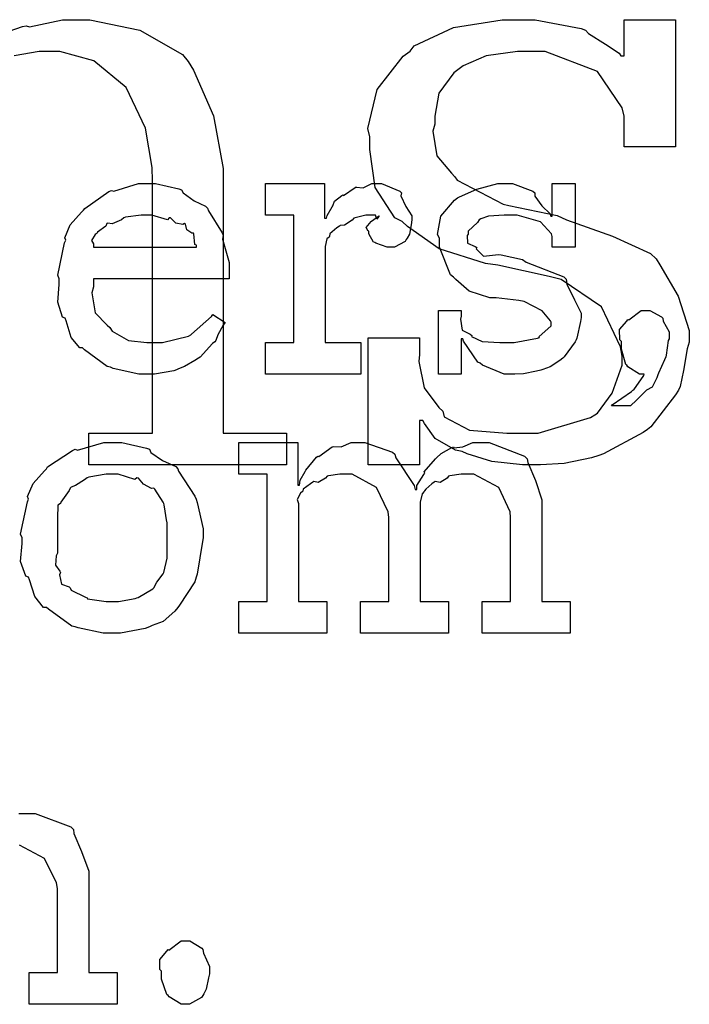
# Model space of a CAD drawing. Extents: x 0 to 8.5, y 0 to 11.
# Tile 365 of 379: x 7.11 to 7.402, y 6.76 to 7.191. Entities that reach past the tile are written whole.
import ezdxf

# ---------------------------------------------------------------- set-up
doc = ezdxf.new("R2010")
doc.units = 0
doc.layers.get('0').update_dxf_attribs({"linetype": 'CONTINUOUS'})

msp = doc.modelspace()

# ---------------------------------------------------------------- linework, layer by layer
at = {"color": 0}
for points in [[(7.10232, 7.18457), (7.11117, 7.18756), (7.11274, 7.18793), (7.11415, 7.18744), (7.12853, 7.19054), (7.13336, 7.19054), (7.14057, 7.19054), (7.16228, 7.18599), (7.18093, 7.17535), (7.18349, 7.17231), (7.18576, 7.16851), (7.1945, 7.14849), (7.19868, 7.12554), (7.19868, 7.11783), (7.19868, 7.00999), (7.22646, 7.00999), (7.22646, 6.9961), (7.14008, 6.9961), (7.14008, 7.00999), (7.16786, 7.00999), (7.16786, 7.12022), (7.16775, 7.12597), (7.16482, 7.14312), (7.15631, 7.16092), (7.14225, 7.17253), (7.12744, 7.17665), (7.1225, 7.17665), (7.11843, 7.17665), (7.10753, 7.17469)], [(7.10954, 6.84381), (7.111, 6.84381), (7.1166, 6.84381), (7.13222, 6.83806), (7.13336, 6.83686), (7.13346, 6.83513), (7.13687, 6.82726), (7.14008, 6.81868), (7.14008, 6.81581), (7.14008, 6.77436), (7.15246, 6.77436), (7.15246, 6.76047), (7.11404, 6.76047), (7.11404, 6.77436), (7.12642, 6.77436), (7.12642, 6.81104), (7.12597, 6.81347), (7.12071, 6.82411), (7.10981, 6.82992)]]:
    msp.add_lwpolyline(points, dxfattribs=at)
for points in [[(7.33393, 6.9961), (7.32943, 6.9961), (7.31603, 6.99756), (7.30528, 7.00097), (7.30311, 7.00196), (7.30024, 7.0025), (7.29129, 7.00765), (7.28663, 7.01421), (7.28597, 7.0154), (7.28444, 7.0154), (7.28444, 6.9961), (7.2621, 6.9961), (7.2621, 7.05165), (7.28444, 7.05165), (7.28444, 7.04428), (7.28418, 7.04124), (7.28657, 7.02968), (7.29292, 7.02115), (7.29465, 7.01953), (7.29519, 7.01714), (7.30638, 7.01118), (7.32264, 7.00999), (7.32807, 7.00999), (7.33632, 7.00999), (7.3591, 7.01671), (7.36106, 7.01801), (7.36214, 7.01872), (7.36865, 7.02746), (7.37299, 7.03961), (7.37299, 7.04362), (7.37229, 7.04769), (7.36393, 7.06515), (7.3464, 7.0771), (7.3411, 7.07835), (7.31874, 7.08333), (7.31326, 7.08399), (7.29312, 7.09044), (7.27919, 7.10021), (7.27686, 7.10243), (7.27371, 7.10394), (7.26508, 7.11724), (7.26275, 7.13385), (7.26275, 7.13932), (7.26193, 7.14296), (7.26594, 7.1601), (7.2774, 7.17458), (7.28033, 7.17686), (7.28217, 7.17914), (7.29937, 7.18713), (7.32053, 7.19054), (7.32764, 7.19054), (7.33496, 7.19054), (7.35504, 7.18674), (7.35693, 7.18599), (7.35829, 7.18451), (7.36572, 7.17985), (7.37169, 7.17589), (7.37235, 7.17469), (7.37386, 7.17469), (7.37386, 7.19054), (7.39621, 7.19054), (7.39621, 7.13499), (7.37386, 7.13499), (7.37386, 7.14844), (7.37304, 7.15201), (7.36214, 7.16792), (7.33936, 7.17665), (7.33176, 7.17665), (7.32721, 7.17665), (7.31358, 7.17475), (7.3036, 7.17036), (7.30181, 7.16906), (7.29949, 7.16726), (7.29297, 7.15847), (7.29118, 7.14839), (7.29118, 7.14497), (7.29031, 7.14188), (7.29204, 7.13112), (7.29839, 7.12354), (7.29986, 7.12196), (7.30089, 7.12039), (7.32101, 7.10997), (7.32351, 7.10938), (7.34457, 7.10504), (7.34868, 7.10314), (7.36876, 7.09603), (7.38536, 7.08838), (7.38775, 7.08615), (7.38937, 7.08344), (7.39746, 7.06972), (7.40229, 7.05474), (7.40229, 7.04969), (7.40142, 7.04682), (7.39979, 7.03733), (7.39828, 7.03028), (7.39751, 7.02865), (7.39632, 7.02664), (7.38553, 7.01275), (7.38406, 7.0115), (7.38211, 7.01019), (7.36486, 7.00092), (7.36279, 7.00022), (7.35965, 6.99918), (7.34771, 6.99664), (7.33735, 6.9961), (7.33393, 6.9961)], [(7.16601, 7.03569), (7.16189, 7.03569), (7.15072, 7.03825), (7.14953, 7.03874), (7.14811, 7.03901), (7.13818, 7.04633), (7.13737, 7.04719), (7.13618, 7.04715), (7.13243, 7.05176), (7.13021, 7.05897), (7.12978, 7.06022), (7.12853, 7.0606), (7.12651, 7.06711), (7.12717, 7.07482), (7.12717, 7.07736), (7.12651, 7.07894), (7.1295, 7.09304), (7.12999, 7.09429), (7.12956, 7.09532), (7.132, 7.10097), (7.13693, 7.10644), (7.13781, 7.10732), (7.13829, 7.10807), (7.14876, 7.1155), (7.14996, 7.116), (7.15093, 7.11561), (7.16174, 7.11903), (7.16536, 7.11903), (7.16917, 7.11903), (7.17942, 7.11669), (7.18056, 7.11621), (7.18121, 7.11486), (7.18604, 7.11143), (7.19108, 7.10906), (7.19185, 7.10818), (7.19233, 7.1071), (7.19835, 7.09744), (7.19879, 7.09625), (7.1984, 7.09467), (7.20139, 7.08447), (7.20139, 7.08106), (7.20139, 7.07736), (7.14214, 7.07736), (7.14214, 7.07389), (7.14144, 7.07129), (7.14279, 7.0625), (7.14811, 7.05718), (7.14931, 7.0561), (7.15033, 7.05447), (7.15733, 7.0504), (7.16547, 7.04958), (7.16818, 7.04958), (7.17231, 7.04958), (7.18365, 7.05231), (7.18468, 7.05285), (7.1849, 7.05317), (7.19362, 7.06087), (7.19422, 7.06174), (7.19965, 7.05826), (7.19868, 7.05707), (7.1964, 7.0529), (7.19553, 7.05046), (7.1951, 7.04981), (7.19412, 7.0491), (7.18864, 7.04318), (7.18793, 7.04264), (7.18642, 7.04172), (7.18186, 7.03901), (7.17925, 7.03797), (7.17839, 7.03765), (7.17719, 7.03717), (7.16878, 7.03569), (7.16601, 7.03569)], [(7.21718, 7.04958), (7.22954, 7.04958), (7.22954, 7.10514), (7.21718, 7.10514), (7.21718, 7.11903), (7.243, 7.11903), (7.243, 7.10385), (7.24388, 7.10385), (7.24388, 7.10385), (7.24419, 7.10504), (7.24636, 7.10883), (7.24669, 7.10926), (7.24669, 7.10926), (7.2474, 7.11128), (7.2506, 7.11372), (7.25103, 7.11404), (7.25131, 7.11376), (7.25635, 7.11729), (7.25689, 7.11751), (7.25689, 7.1174), (7.25982, 7.11714), (7.26361, 7.11903), (7.26492, 7.11903), (7.26785, 7.11903), (7.27587, 7.11561), (7.27664, 7.1149), (7.27636, 7.11356), (7.27849, 7.10889), (7.28119, 7.10482), (7.28119, 7.1034), (7.28097, 7.10178), (7.28017, 7.09685), (7.27903, 7.09506), (7.2786, 7.09451), (7.27815, 7.09369), (7.2736, 7.09125), (7.27208, 7.09125), (7.27029, 7.09125), (7.26535, 7.09289), (7.26492, 7.09321), (7.26443, 7.09337), (7.26232, 7.097), (7.26232, 7.09819), (7.26204, 7.09819), (7.26118, 7.09983), (7.2634, 7.10232), (7.26361, 7.10254), (7.26357, 7.10254), (7.26351, 7.10254), (7.26654, 7.10465), (7.26688, 7.10471), (7.26688, 7.10493), (7.26676, 7.10454), (7.26579, 7.1034), (7.26531, 7.10514), (7.26514, 7.10514), (7.26454, 7.10514), (7.26318, 7.10514), (7.26275, 7.10514), (7.26101, 7.10514), (7.25635, 7.10406), (7.25581, 7.10385), (7.25504, 7.10292), (7.25179, 7.10075), (7.24989, 7.10069), (7.24951, 7.10037), (7.24843, 7.09961), (7.24533, 7.09706), (7.24511, 7.09592), (7.24496, 7.0956), (7.24403, 7.09489), (7.24322, 7.09153), (7.24322, 7.09039), (7.24322, 7.04958), (7.25885, 7.04958), (7.25885, 7.03569), (7.21718, 7.03569), (7.21718, 7.04958)], [(7.32487, 7.03569), (7.3214, 7.03569), (7.31196, 7.03971), (7.31099, 7.04047), (7.31, 7.0409), (7.30371, 7.05013), (7.30339, 7.05111), (7.30274, 7.05111), (7.30274, 7.03569), (7.29275, 7.03569), (7.29275, 7.06347), (7.30274, 7.06347), (7.30274, 7.06108), (7.30231, 7.05974), (7.30306, 7.05496), (7.30653, 7.05317), (7.30729, 7.05263), (7.30718, 7.05219), (7.3119, 7.04997), (7.3195, 7.04958), (7.32206, 7.04958), (7.32574, 7.04958), (7.33594, 7.05143), (7.33681, 7.05176), (7.33664, 7.05197), (7.34201, 7.05686), (7.34201, 7.05849), (7.34169, 7.05897), (7.338, 7.06342), (7.33024, 7.06749), (7.3279, 7.06782), (7.31793, 7.06912), (7.31521, 7.06912), (7.3061, 7.07194), (7.30029, 7.07699), (7.29926, 7.07801), (7.29801, 7.07904), (7.29318, 7.09115), (7.29318, 7.09517), (7.29232, 7.09674), (7.29383, 7.10471), (7.29969, 7.11171), (7.301, 7.11274), (7.30192, 7.11317), (7.30951, 7.11654), (7.31874, 7.11903), (7.32183, 7.11903), (7.32508, 7.11903), (7.33399, 7.11561), (7.33485, 7.1149), (7.33485, 7.1135), (7.33783, 7.10921), (7.34147, 7.10579), (7.34179, 7.10471), (7.34244, 7.10471), (7.34244, 7.11903), (7.35243, 7.11903), (7.35243, 7.09125), (7.34244, 7.09125), (7.34244, 7.09581), (7.34207, 7.097), (7.33724, 7.10226), (7.32715, 7.10514), (7.32379, 7.10514), (7.32146, 7.10514), (7.31456, 7.10465), (7.31131, 7.10351), (7.31054, 7.10319), (7.30974, 7.10189), (7.30578, 7.09814), (7.30578, 7.0969), (7.30528, 7.09625), (7.3055, 7.09299), (7.30881, 7.09147), (7.30946, 7.09104), (7.30925, 7.09039), (7.31244, 7.08729), (7.31896, 7.08794), (7.3201, 7.08778), (7.32943, 7.08583), (7.33111, 7.08469), (7.34744, 7.07818), (7.34853, 7.07715), (7.34874, 7.07503), (7.35211, 7.06825), (7.35504, 7.06239), (7.35504, 7.06044), (7.35476, 7.05871), (7.35319, 7.05143), (7.35286, 7.05067), (7.35249, 7.04986), (7.34765, 7.04324), (7.347, 7.04264), (7.34571, 7.04161), (7.34153, 7.03885), (7.33837, 7.03776), (7.33746, 7.03743), (7.33556, 7.03706), (7.32992, 7.03592), (7.32611, 7.03569), (7.32487, 7.03569)], [(7.14214, 7.09125), (7.18707, 7.09125), (7.18707, 7.09212), (7.18631, 7.09239), (7.18599, 7.09694), (7.18576, 7.09733), (7.18506, 7.09728), (7.18289, 7.09879), (7.18229, 7.10118), (7.18186, 7.10146), (7.18115, 7.10107), (7.178, 7.10172), (7.17578, 7.10394), (7.17513, 7.10406), (7.17443, 7.10319), (7.16758, 7.10514), (7.16536, 7.10514), (7.16287, 7.10514), (7.15608, 7.10428), (7.15539, 7.10406), (7.15429, 7.10319), (7.15033, 7.1014), (7.14844, 7.10172), (7.148, 7.10146), (7.14746, 7.10032), (7.14388, 7.09776), (7.14367, 7.09733), (7.1429, 7.09674), (7.14122, 7.09407), (7.14214, 7.09261), (7.14214, 7.09212), (7.14214, 7.09125)], [(7.36833, 7.02181), (7.3686, 7.02235), (7.37701, 7.02815), (7.37765, 7.02875), (7.37804, 7.02881), (7.38243, 7.03515), (7.38265, 7.03569), (7.38243, 7.03569), (7.38058, 7.03569), (7.37549, 7.03896), (7.37506, 7.03961), (7.37463, 7.03999), (7.37267, 7.04656), (7.37267, 7.04872), (7.37267, 7.05003), (7.3719, 7.05072), (7.37185, 7.05518), (7.375, 7.05892), (7.37549, 7.05957), (7.37587, 7.0594), (7.38124, 7.06347), (7.38308, 7.06347), (7.38499, 7.06347), (7.39019, 7.06076), (7.39068, 7.06022), (7.39094, 7.05886), (7.3935, 7.05419), (7.3935, 7.05263), (7.3935, 7.05111), (7.39307, 7.0504), (7.39219, 7.044), (7.39199, 7.04329), (7.39144, 7.04204), (7.38883, 7.03614), (7.38851, 7.03549), (7.38818, 7.03407), (7.38601, 7.03), (7.38362, 7.02869), (7.38308, 7.0281), (7.382, 7.02713), (7.37885, 7.02393), (7.37711, 7.02225), (7.37657, 7.02181), (7.36833, 7.02181)], [(7.15044, 6.92258), (7.14638, 6.92258), (7.13536, 6.92497), (7.13417, 6.9254), (7.13265, 6.92567), (7.12244, 6.933), (7.12158, 6.93386), (7.12028, 6.93386), (7.11654, 6.93858), (7.11421, 6.94586), (7.11376, 6.9471), (7.11253, 6.94749), (7.11029, 6.95389), (7.11094, 6.96169), (7.11094, 6.96425), (7.11029, 6.96582), (7.11328, 6.97993), (7.11376, 6.98118), (7.11333, 6.98226), (7.11578, 6.98801), (7.12071, 6.99354), (7.12158, 6.99442), (7.12207, 6.99517), (7.13292, 7.00244), (7.13417, 7.00288), (7.13514, 7.0025), (7.1466, 7.00592), (7.15044, 7.00592), (7.15446, 7.00592), (7.16525, 7.00342), (7.1665, 7.00288), (7.1671, 7.00151), (7.17231, 6.99799), (7.178, 6.99539), (7.17888, 6.99442), (7.17919, 6.99333), (7.18642, 6.98247), (7.1869, 6.98118), (7.18739, 6.97965), (7.18994, 6.9681), (7.18994, 6.96425), (7.18967, 6.96268), (7.18739, 6.9484), (7.1869, 6.9471), (7.18642, 6.94499), (7.17974, 6.93485), (7.17888, 6.93386), (7.17757, 6.93213), (7.17247, 6.92763), (7.16769, 6.92594), (7.1665, 6.9254), (7.16461, 6.92469), (7.15397, 6.92258), (7.15044, 6.92258)], [(7.20557, 6.93647), (7.21793, 6.93647), (7.21793, 6.99203), (7.20557, 6.99203), (7.20557, 7.00592), (7.23139, 7.00592), (7.23139, 6.98725), (7.23204, 6.98725), (7.23204, 6.98725), (7.23232, 6.98936), (7.23454, 6.99322), (7.23486, 6.99376), (7.23481, 6.99382), (7.23953, 6.9994), (7.24007, 6.99983), (7.24046, 6.99968), (7.24636, 7.00396), (7.24701, 7.00418), (7.24701, 7.00413), (7.25032, 7.00396), (7.25467, 7.00592), (7.25612, 7.00592), (7.26053, 7.00592), (7.27263, 7.00157), (7.27371, 7.00071), (7.27419, 6.99918), (7.28217, 6.98703), (7.28261, 6.98529), (7.28326, 6.98529), (7.28326, 6.98708), (7.28635, 6.99192), (7.28674, 6.99246), (7.28657, 6.99306), (7.29139, 6.99869), (7.29194, 6.99918), (7.29194, 6.99918), (7.29394, 7.00103), (7.29861, 7.00369), (7.29932, 7.00396), (7.29949, 7.00358), (7.30333, 7.00396), (7.30778, 7.00592), (7.30931, 7.00592), (7.31483, 7.00592), (7.33035, 6.99994), (7.33143, 6.99875), (7.33176, 6.99707), (7.33518, 6.98926), (7.33794, 6.98079), (7.33794, 6.97792), (7.33794, 6.93647), (7.35032, 6.93647), (7.35032, 6.92258), (7.3119, 6.92258), (7.3119, 6.93647), (7.32428, 6.93647), (7.32428, 6.97314), (7.32411, 6.97558), (7.31907, 6.98622), (7.30817, 6.99203), (7.30453, 6.99203), (7.30268, 6.99203), (7.29775, 6.99132), (7.29715, 6.99115), (7.29656, 6.99029), (7.29346, 6.98844), (7.29129, 6.98882), (7.29085, 6.98856), (7.28993, 6.98779), (7.28717, 6.98546), (7.28668, 6.98469), (7.28651, 6.98443), (7.28569, 6.98351), (7.28478, 6.97982), (7.28478, 6.97857), (7.28478, 6.93647), (7.29715, 6.93647), (7.29715, 6.92258), (7.25874, 6.92258), (7.25874, 6.93647), (7.27111, 6.93647), (7.27111, 6.97314), (7.27072, 6.97558), (7.26563, 6.98622), (7.25504, 6.99203), (7.25157, 6.99203), (7.24972, 6.99203), (7.24474, 6.99132), (7.24419, 6.99115), (7.24343, 6.99029), (7.24018, 6.98844), (7.23828, 6.98882), (7.2379, 6.98856), (7.23682, 6.98779), (7.23372, 6.98546), (7.23346, 6.98465), (7.23335, 6.98443), (7.23258, 6.98378), (7.23101, 6.98101), (7.23161, 6.97922), (7.23161, 6.97857), (7.23161, 6.93647), (7.24397, 6.93647), (7.24397, 6.92258), (7.20557, 6.92258), (7.20557, 6.93647)], [(7.15044, 6.93647), (7.1531, 6.93647), (7.16032, 6.93778), (7.16108, 6.93799), (7.16163, 6.93815), (7.16797, 6.94189), (7.16846, 6.94233), (7.16846, 6.94233), (7.16982, 6.94482), (7.17258, 6.94846), (7.17279, 6.94906), (7.17279, 6.94906), (7.17432, 6.9554), (7.17432, 6.95751), (7.17432, 6.97097), (7.17415, 6.97119), (7.17301, 6.97863), (7.17279, 6.97922), (7.17258, 6.97982), (7.16894, 6.98551), (7.16846, 6.98594), (7.16738, 6.98583), (7.16396, 6.98763), (7.16183, 6.99029), (7.16108, 6.9905), (7.1601, 6.98975), (7.15283, 6.99203), (7.15044, 6.99203), (7.14768, 6.99203), (7.14014, 6.99078), (7.13937, 6.9905), (7.13824, 6.98953), (7.13428, 6.98708), (7.13238, 6.98639), (7.132, 6.98594), (7.13146, 6.98486), (7.12787, 6.97987), (7.12765, 6.97922), (7.12657, 6.97851), (7.12636, 6.97288), (7.12636, 6.97097), (7.12636, 6.95751), (7.12576, 6.95643), (7.12554, 6.95226), (7.12744, 6.94971), (7.12765, 6.94906), (7.12722, 6.94803), (7.12815, 6.94396), (7.13151, 6.94287), (7.132, 6.94233), (7.13243, 6.9414), (7.13861, 6.93826), (7.13937, 6.93799), (7.13943, 6.93761), (7.14768, 6.93647), (7.15044, 6.93647)], [(7.18229, 6.76047), (7.18039, 6.76047), (7.17513, 6.76372), (7.17469, 6.76438), (7.17415, 6.76471), (7.17188, 6.77149), (7.17188, 6.77371), (7.17188, 6.77501), (7.17111, 6.77567), (7.17106, 6.78), (7.17421, 6.78369), (7.17469, 6.78435), (7.17507, 6.78418), (7.18044, 6.78825), (7.18229, 6.78825), (7.18419, 6.78825), (7.1894, 6.785), (7.18989, 6.78435), (7.19015, 6.78288), (7.19271, 6.77701), (7.19271, 6.77501), (7.19271, 6.77371), (7.19233, 6.77208), (7.19135, 6.76704), (7.19032, 6.76503), (7.18989, 6.76438), (7.18924, 6.7634), (7.18403, 6.76047), (7.18229, 6.76047)]]:
    msp.add_lwpolyline(points, close=True, dxfattribs=at)

doc.saveas('drawing.dxf')
